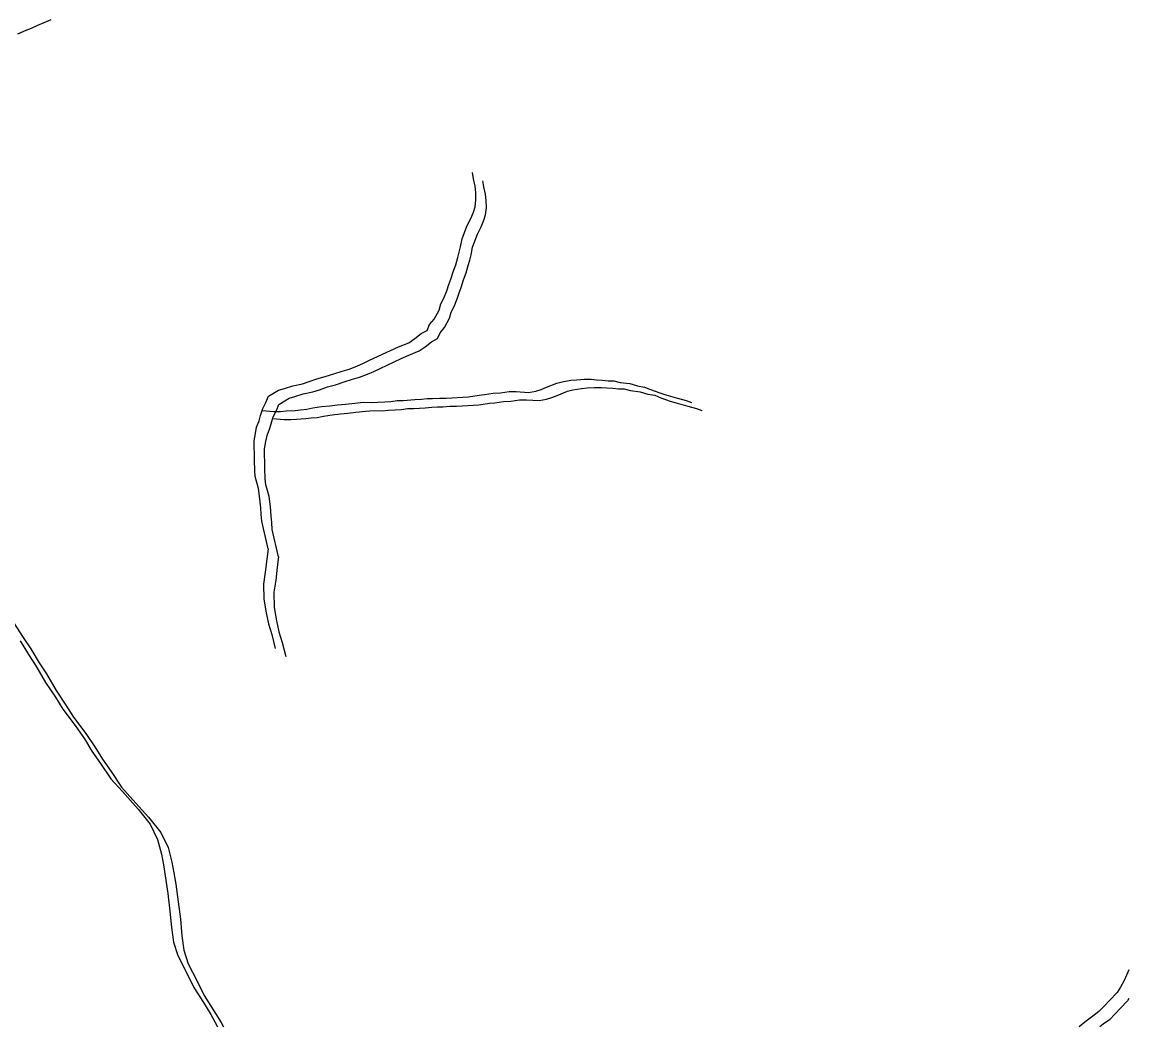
# Model space of a CAD drawing. Extents: x -21.1 to 50.3, y 0 to 22.1.
# Drawn here: x 49.235 to 50.256, y 14.846 to 15.774 of the extents above; entities that cross this region are included whole.
import ezdxf

# ---------------------------------------------------------------- set-up
doc = ezdxf.new("R2010")
doc.units = 0
doc.layers.add('GM_X_Major_River', color=7, linetype='Continuous')
doc.layers.add('GM_X_Minor_River', color=7, linetype='Continuous')

msp = doc.modelspace()

# ---------------------------------------------------------------- linework, layer by layer
at = {"layer": 'GM_X_Major_River'}
for points in [[(49.2261, 15.2201), (49.2357, 15.2054), (49.2425, 15.1948), (49.2502, 15.182), (49.2571, 15.1718), (49.2659, 15.1563), (49.275, 15.1427), (49.2819, 15.1317), (49.2934, 15.1167), (49.3018, 15.1042), (49.3087, 15.0929), (49.3167, 15.0815), (49.3262, 15.0672), (49.3369, 15.0555), (49.3514, 15.0393), (49.3625, 15.0253), (49.3694, 15.0113), (49.3729, 14.9977), (49.3748, 14.9879), (49.3764, 14.9776), (49.3788, 14.9613), (49.3808, 14.9451), (49.382, 14.9299), (49.384, 14.9166), (49.3878, 14.9041), (49.3963, 14.8879), (49.4028, 14.8747), (49.4116, 14.8607), (49.4185, 14.8497), (49.4206, 14.8458)], [(49.2329, 15.2023), (49.2406, 15.1895), (49.2474, 15.1793), (49.2562, 15.1638), (49.2654, 15.1502), (49.2723, 15.1392), (49.2837, 15.1242), (49.2921, 15.1117), (49.299, 15.1004), (49.307, 15.089), (49.3166, 15.0747), (49.3273, 15.063), (49.3418, 15.0468), (49.3528, 15.0328), (49.3597, 15.0189), (49.3632, 15.0052), (49.3652, 14.9954), (49.3668, 14.9851), (49.3691, 14.9689), (49.3711, 14.9526), (49.3724, 14.9374), (49.3743, 14.9241), (49.3782, 14.9116), (49.3866, 14.8954), (49.3932, 14.8822), (49.402, 14.8682), (49.4088, 14.8572), (49.4146, 14.8463), (49.4149, 14.8458)]]:
    msp.add_lwpolyline(points, dxfattribs=at)
at = {"layer": 'GM_X_Minor_River'}
for points in [[(49.2306, 15.7627), (49.2382, 15.7661), (49.2432, 15.7681), (49.2492, 15.7707), (49.2549, 15.7731), (49.2614, 15.7761)], [(49.4616, 15.2873), (49.4558, 15.3126), (49.4553, 15.319), (49.4549, 15.3251), (49.4541, 15.3335), (49.4529, 15.3429), (49.4514, 15.3486), (49.4498, 15.3539), (49.4494, 15.3593), (49.449, 15.3691), (49.4489, 15.387), (49.45, 15.3938), (49.4511, 15.3995), (49.4533, 15.4053), (49.4548, 15.4102), (49.4567, 15.4167), (49.4597, 15.4224), (49.462, 15.4281), (49.4714, 15.4338), (49.4768, 15.4354), (49.4844, 15.4377), (49.4935, 15.4397), (49.4996, 15.4416), (49.5068, 15.4443), (49.5144, 15.4462), (49.5224, 15.4489), (49.53, 15.4513), (49.5364, 15.4532), (49.5436, 15.4559), (49.5497, 15.4586), (49.5554, 15.4613), (49.5748, 15.4705), (49.582, 15.4736), (49.5915, 15.4774), (49.5972, 15.4813), (49.6029, 15.4859), (49.6085, 15.4889), (49.6108, 15.4943), (49.615, 15.4992), (49.6195, 15.5076), (49.621, 15.5133), (49.624, 15.5186), (49.6266, 15.5255), (49.6285, 15.5312), (49.6304, 15.5361), (49.6326, 15.543), (49.6349, 15.5495), (49.6367, 15.5563), (49.6382, 15.5613), (49.6393, 15.5662), (49.6408, 15.5734), (49.6453, 15.5852), (49.6487, 15.5921), (49.6513, 15.5982), (49.6528, 15.6031), (49.6535, 15.6096), (49.6535, 15.6164), (49.6527, 15.6221), (49.6512, 15.629), (49.6504, 15.6346)], [(49.4713, 15.2798), (49.4654, 15.3051), (49.465, 15.3115), (49.4646, 15.3176), (49.4638, 15.326), (49.4626, 15.3354), (49.461, 15.3411), (49.4595, 15.3464), (49.459, 15.3518), (49.4586, 15.3616), (49.4585, 15.3795), (49.4596, 15.3863), (49.4607, 15.392), (49.463, 15.3978), (49.4645, 15.4027), (49.4663, 15.4092), (49.4693, 15.4149), (49.4716, 15.4206), (49.4811, 15.4263), (49.4864, 15.4279), (49.494, 15.4302), (49.5031, 15.4322), (49.5092, 15.4341), (49.5164, 15.4368), (49.524, 15.4387), (49.532, 15.4414), (49.5396, 15.4438), (49.5461, 15.4457), (49.5533, 15.4484), (49.5594, 15.4511), (49.565, 15.4538), (49.5844, 15.463), (49.5916, 15.4661), (49.6011, 15.4699), (49.6068, 15.4738), (49.6125, 15.4784), (49.6182, 15.4814), (49.6204, 15.4868), (49.6246, 15.4917), (49.6291, 15.5001), (49.6306, 15.5058), (49.6336, 15.5111), (49.6362, 15.518), (49.6381, 15.5237), (49.64, 15.5286), (49.6422, 15.5355), (49.6445, 15.542), (49.6464, 15.5488), (49.6478, 15.5538), (49.649, 15.5587), (49.6504, 15.5659), (49.6549, 15.5777), (49.6583, 15.5846), (49.661, 15.5907), (49.6625, 15.5956), (49.6632, 15.6021), (49.6631, 15.6089), (49.6624, 15.6146), (49.6608, 15.6215), (49.66, 15.6271)], [(49.4562, 15.415), (49.467, 15.4141), (49.4731, 15.4141), (49.4784, 15.4145), (49.4868, 15.4149), (49.4917, 15.4157), (49.4974, 15.4161), (49.5031, 15.4173), (49.5111, 15.4185), (49.5187, 15.4193), (49.5256, 15.4201), (49.5332, 15.4209), (49.5419, 15.4217), (49.5499, 15.4225), (49.5575, 15.4222), (49.5629, 15.4226), (49.5693, 15.423), (49.575, 15.4234), (49.5807, 15.4242), (49.5864, 15.4242), (49.5971, 15.425), (49.6032, 15.4255), (49.6085, 15.4259), (49.6135, 15.4259), (49.6199, 15.4263), (49.626, 15.4263), (49.6466, 15.4276), (49.6565, 15.4292), (49.6614, 15.4296), (49.6694, 15.4308), (49.6762, 15.4312), (49.6842, 15.4324), (49.6907, 15.4324), (49.7021, 15.4317), (49.709, 15.4329), (49.7139, 15.4344), (49.7188, 15.4364), (49.7283, 15.4402), (49.7333, 15.4414), (49.7413, 15.4429), (49.7466, 15.4433), (49.7534, 15.4438), (49.7599, 15.4438), (49.7649, 15.4434), (49.7702, 15.4431), (49.7755, 15.4424), (49.7809, 15.4424), (49.7866, 15.4409), (49.7957, 15.4398), (49.8026, 15.4376), (49.8091, 15.4365), (49.8148, 15.4342), (49.8232, 15.4312), (49.8289, 15.4294), (49.8396, 15.4264), (49.8476, 15.4242), (49.8525, 15.4223)], [(49.4659, 15.4075), (49.4766, 15.4066), (49.4827, 15.4066), (49.488, 15.407), (49.4964, 15.4074), (49.5014, 15.4082), (49.5071, 15.4086), (49.5128, 15.4098), (49.5208, 15.411), (49.5284, 15.4118), (49.5352, 15.4126), (49.5428, 15.4134), (49.5516, 15.4142), (49.5596, 15.415), (49.5672, 15.4147), (49.5725, 15.4151), (49.579, 15.4155), (49.5847, 15.4159), (49.5904, 15.4167), (49.5961, 15.4167), (49.6067, 15.4175), (49.6128, 15.418), (49.6182, 15.4184), (49.6231, 15.4184), (49.6296, 15.4188), (49.6357, 15.4188), (49.6562, 15.4201), (49.6661, 15.4217), (49.671, 15.4221), (49.679, 15.4233), (49.6859, 15.4237), (49.6939, 15.4249), (49.7003, 15.4249), (49.7118, 15.4242), (49.7186, 15.4254), (49.7235, 15.4269), (49.7285, 15.4289), (49.738, 15.4327), (49.7429, 15.4339), (49.7509, 15.4354), (49.7562, 15.4358), (49.7631, 15.4363), (49.7695, 15.4363), (49.7745, 15.4359), (49.7798, 15.4356), (49.7852, 15.4349), (49.7905, 15.4349), (49.7962, 15.4334), (49.8053, 15.4323), (49.8122, 15.4301), (49.8187, 15.429), (49.8244, 15.4267), (49.8328, 15.4237), (49.8385, 15.4219), (49.8492, 15.4189), (49.8572, 15.4167), (49.8622, 15.4148)], [(49.4616, 15.2873), (49.4606, 15.2778), (49.4591, 15.2657), (49.4573, 15.2547), (49.4578, 15.2406), (49.4598, 15.2281), (49.4621, 15.2179), (49.4652, 15.2081), (49.4683, 15.1952)], [(49.4713, 15.2798), (49.4702, 15.2703), (49.4688, 15.2582), (49.4669, 15.2472), (49.4674, 15.2331), (49.4694, 15.2206), (49.4717, 15.2104), (49.4748, 15.2006), (49.4779, 15.1877)], [(50.2563, 14.8984), (50.2519, 14.8887), (50.2485, 14.8823), (50.2454, 14.8774), (50.2386, 14.8702), (50.234, 14.8652), (50.2287, 14.8599), (50.223, 14.8557), (50.2158, 14.8501), (50.2104, 14.8458)], [(50.2563, 14.8719), (50.2551, 14.8699), (50.2482, 14.8627), (50.2437, 14.8577), (50.2384, 14.8524), (50.2327, 14.8482), (50.2295, 14.8458)]]:
    msp.add_lwpolyline(points, dxfattribs=at)

doc.saveas('drawing.dxf')
